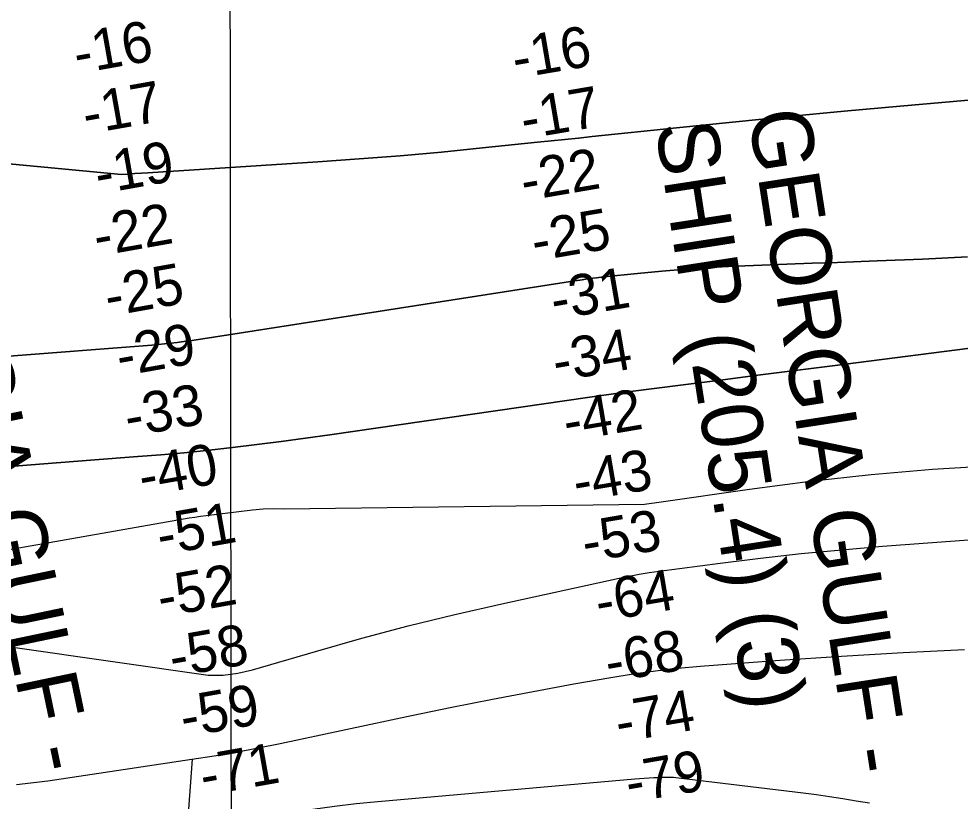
# Model space of a CAD drawing. Extents: x 3297772 to 3335630, y 634068 to 659439.
# Drawn here: x 3327833 to 3329375, y 646115 to 647396 of the extents above; entities that cross this region are included whole.
import ezdxf

# ---------------------------------------------------------------- set-up
doc = ezdxf.new("R2010")
doc.units = 0
for name, color, linetype in [('V-CHAN-NAID', 7, 'Continuous'), ('V-GRID-MAJR', 7, 'Continuous'), ('V-RIVR-RANG', 7, 'Continuous'), ('V-TOPO-DPTH', 7, 'Continuous'), ('V-TOPO-MAJR', 7, 'Continuous'), ('V-TOPO-MINR', 7, 'Continuous')]:
    doc.layers.add(name, color=color, linetype=linetype)

msp = doc.modelspace()

# ---------------------------------------------------------------- linework, layer by layer
at = {"layer": 'V-GRID-MAJR'}
msp.add_spline([(3328190.1, 639473.3), (3328186.2, 642502.1), (3328178.2, 648563.4), (3328170.3, 654624.8), (3328166.3, 657657.4)], degree=3, dxfattribs=at)
at = {"layer": 'V-RIVR-RANG'}
msp.add_line((3328031.8, 645007.1), (3328117.7, 646184), dxfattribs=at)
at = {"layer": 'V-TOPO-DPTH'}
for points in [[(3329623.9, 647283.7), (3329276.7, 647253.1), (3329185.1, 647244.8), (3329093.5, 647236.2), (3329002, 647227.2), (3328910.5, 647217.8), (3328772.3, 647203.4), (3328749.9, 647201), (3328727.6, 647198.7), (3328705.2, 647196.4), (3328682.8, 647194), (3328592.9, 647184.7), (3328525.5, 647178.1), (3328458, 647172), (3328390.5, 647166.7), (3328323, 647162), (3328044.9, 647144.1), (3328034.1, 647143.4), (3328023.2, 647142.7), (3328012.4, 647141.9), (3328001.6, 647141.1), (3327535, 647185.6)], [(3327535, 647185.6), (3328001.6, 647141.1), (3328012.4, 647141.9), (3328023.2, 647142.7), (3328034.1, 647143.4), (3328044.9, 647144.1), (3328323, 647162), (3328390.5, 647166.7), (3328458, 647172), (3328525.5, 647178.1), (3328592.9, 647184.7), (3328682.8, 647194), (3328705.2, 647196.4), (3328727.6, 647198.7), (3328749.9, 647201), (3328772.3, 647203.4), (3328910.5, 647217.8), (3329002, 647227.2), (3329093.5, 647236.2), (3329185.1, 647244.8), (3329276.7, 647253.1), (3329623.9, 647283.7)], [(3329387, 647006.7), (3329313.1, 647002.8), (3329239.1, 646999.7), (3329173.7, 646997.4), (3329132.4, 646995.9), (3329091.1, 646994.4), (3329049.8, 646992.8), (3329008.5, 646991.1), (3329005.4, 646991), (3328965.6, 646988.9), (3328925.9, 646986.4), (3328886.3, 646983.1), (3328846.6, 646979.4), (3328791.2, 646973.6), (3328779.3, 646972.2), (3328767.5, 646970.8), (3328755.6, 646969.1), (3328743.8, 646967.4), (3328134.5, 646872), (3328124.1, 646870.5), (3328113.8, 646869), (3328103.4, 646867.6), (3328093, 646866.2), (3328082.5, 646865), (3328072.1, 646863.9), (3328061.7, 646862.9), (3328051.2, 646862), (3327810.8, 646843.1)], [(3327810.8, 646843.1), (3328051.2, 646862), (3328061.7, 646862.9), (3328072.1, 646863.9), (3328082.5, 646865), (3328093, 646866.2), (3328103.4, 646867.6), (3328113.8, 646869), (3328124.1, 646870.5), (3328134.5, 646872), (3328743.8, 646967.4), (3328755.6, 646969.1), (3328767.5, 646970.8), (3328779.3, 646972.2), (3328791.2, 646973.6), (3328846.6, 646979.4), (3328886.3, 646983.1), (3328925.9, 646986.4), (3328965.6, 646988.9), (3329005.4, 646991), (3329008.5, 646991.1), (3329049.8, 646992.8), (3329091.1, 646994.4), (3329132.4, 646995.9), (3329173.7, 646997.4), (3329239.1, 646999.7), (3329313.1, 647002.8), (3329387, 647006.7)], [(3329692.9, 646895.8), (3329165.7, 646828.2), (3329104.6, 646820.4), (3329043.6, 646812.5), (3328982.6, 646804.7), (3328921.5, 646796.9), (3328830.6, 646785.2), (3328815, 646783.1), (3328799.5, 646781.1), (3328783.9, 646778.9), (3328768.4, 646776.7), (3328342.6, 646715.1), (3328302.8, 646709.5), (3328263, 646704.1), (3328223.1, 646699.1), (3328183.3, 646694.3), (3328178.2, 646693.7), (3328140.8, 646689.5), (3328103.4, 646685.7), (3328065.9, 646682.4), (3328028.4, 646679.3), (3327950.6, 646673.5), (3327874.2, 646667.6), (3327797.9, 646661.5)], [(3327797.9, 646661.5), (3327874.2, 646667.6), (3327950.6, 646673.5), (3328028.4, 646679.3), (3328065.9, 646682.4), (3328103.4, 646685.7), (3328140.8, 646689.5), (3328178.2, 646693.7), (3328183.3, 646694.3), (3328223.1, 646699.1), (3328263, 646704.1), (3328302.8, 646709.5), (3328342.6, 646715.1), (3328768.4, 646776.7), (3328783.9, 646778.9), (3328799.5, 646781.1), (3328815, 646783.1), (3328830.6, 646785.2), (3328921.5, 646796.9), (3328982.6, 646804.7), (3329043.6, 646812.5), (3329104.6, 646820.4), (3329165.7, 646828.2), (3329692.9, 646895.8)]]:
    msp.add_lwpolyline(points, dxfattribs=at)
at = {"layer": 'V-TOPO-MAJR'}
msp.add_lwpolyline([(3327622, 646492.8), (3328103.3, 646577.3), (3328112.5, 646578.9), (3328121.8, 646580.3), (3328131.1, 646581.7), (3328140.4, 646582.9), (3328216.1, 646592.5), (3328233.3, 646594), (3328250.5, 646594.5), (3328267.7, 646593.7), (3328857.7, 646601.4), (3328885, 646605.2), (3329029.6, 646626.2), (3329129.3, 646639.2), (3329229.2, 646650.3), (3329329.3, 646658.6), (3329429.7, 646664.9)], dxfattribs=at)
at = {"layer": 'V-TOPO-MINR'}
for points in [[(3329623.9, 647283.7), (3329276.7, 647253.1), (3329185.1, 647244.8), (3329093.5, 647236.2), (3329002, 647227.2), (3328910.5, 647217.8), (3328772.3, 647203.4), (3328749.9, 647201), (3328727.6, 647198.7), (3328705.2, 647196.4), (3328682.8, 647194), (3328592.9, 647184.7), (3328525.5, 647178.1), (3328458, 647172), (3328390.5, 647166.7), (3328323, 647162), (3328044.9, 647144.1), (3328034.1, 647143.4), (3328023.2, 647142.7), (3328012.4, 647141.9), (3328001.6, 647141.1), (3327535, 647185.6)], [(3329387, 647006.7), (3329313.1, 647002.8), (3329239.1, 646999.7), (3329173.7, 646997.4), (3329132.4, 646995.9), (3329091.1, 646994.4), (3329049.8, 646992.8), (3329008.5, 646991.1), (3329005.4, 646991), (3328965.6, 646988.9), (3328925.9, 646986.4), (3328886.3, 646983.1), (3328846.6, 646979.4), (3328791.2, 646973.6), (3328779.3, 646972.2), (3328767.5, 646970.8), (3328755.6, 646969.1), (3328743.8, 646967.4), (3328134.5, 646872), (3328124.1, 646870.5), (3328113.8, 646869), (3328103.4, 646867.6), (3328093, 646866.2), (3328082.5, 646865), (3328072.1, 646863.9), (3328061.7, 646862.9), (3328051.2, 646862), (3327810.8, 646843.1)], [(3329692.9, 646895.8), (3329165.7, 646828.2), (3329104.6, 646820.4), (3329043.6, 646812.5), (3328982.6, 646804.7), (3328921.5, 646796.9), (3328830.6, 646785.2), (3328815, 646783.1), (3328799.5, 646781.1), (3328783.9, 646778.9), (3328768.4, 646776.7), (3328342.6, 646715.1), (3328302.8, 646709.5), (3328263, 646704.1), (3328223.1, 646699.1), (3328183.3, 646694.3), (3328178.2, 646693.7), (3328140.8, 646689.5), (3328103.4, 646685.7), (3328065.9, 646682.4), (3328028.4, 646679.3), (3327950.6, 646673.5), (3327874.2, 646667.6), (3327797.9, 646661.5)], [(3327666.8, 646389.5), (3328143.5, 646321.8), (3328167.8, 646321.6), (3328192, 646324.7), (3328216, 646330.1), (3328319.3, 646360.5), (3328395, 646381.9), (3328471.1, 646402.3), (3328547.6, 646421), (3328624.3, 646438.5), (3328816.3, 646480.3), (3328832.7, 646483.6), (3328849.1, 646486.7), (3328865.6, 646489.4), (3328882.1, 646491.7), (3328981.6, 646504.9), (3329047.9, 646513), (3329114.4, 646520.5), (3329180.9, 646526.8), (3329247.5, 646532.5), (3329470.5, 646549.4)], [(3329382.1, 646363.2), (3329281.2, 646358.3), (3329180.4, 646352.2), (3329079.6, 646345.3), (3328949.3, 646335.6), (3328912.5, 646332.3), (3328875.8, 646328.3), (3328839.2, 646323.1), (3328802.7, 646317.3), (3328742.1, 646306.6), (3328675.5, 646294.5), (3328609, 646281.9), (3328542.5, 646268.6), (3328476.2, 646254.9), (3328261.6, 646209.3), (3328225.5, 646202), (3328189.3, 646195.1), (3328153.1, 646188.9), (3328116.7, 646183.2), (3327881, 646148), (3327829.5, 646142.2)], [(3328857.5, 646152.4), (3328849.8, 646151.9), (3328842.1, 646151.2), (3328421.4, 646114.3), (3328385.8, 646110.7), (3328350.3, 646106.5), (3328314.9, 646101.4), (3328279.5, 646095.6), (3328222.6, 646085.6), (3328215.8, 646084.3), (3328209, 646082.9), (3328202.3, 646081.3), (3328195.6, 646079.5), (3328146.4, 646066), (3328115.1, 646057.4), (3328083.8, 646049), (3328052.5, 646040.6), (3328021.1, 646032.4), (3327661, 645938.9)], [(3329226.1, 646111.7), (3329204.4, 646115.5), (3329182.8, 646119.1), (3329161.1, 646122.5), (3329139.3, 646125.5), (3329117.6, 646128.3), (3328913.5, 646153), (3328909.4, 646153.4), (3328905.2, 646153.8), (3328901, 646154), (3328896.9, 646154.1), (3328892.7, 646154.1), (3328888.5, 646154), (3328884.3, 646153.9), (3328880.1, 646153.7), (3328873, 646153.4), (3328865.3, 646152.9), (3328857.5, 646152.4)]]:
    msp.add_lwpolyline(points, dxfattribs=at)

# ---------------------------------------------------------------- texts
at = {"layer": 'V-CHAN-NAID'}
for s, rotation, p in [('GEORGIA GULF -', 281.7934, (3327635.8, 647233)), ('GEORGIA GULF -', 278.7701, (3329027.5, 647241.6)), ('SHIP (205.4) (3)', 278.7701, (3328875.3, 647222.1))]:
    msp.add_text(s, height=100, rotation=rotation, dxfattribs=at).set_placement(p)
at = {"layer": 'V-RIVR-RANG'}
for s, rotation, p in [('-16', 10.0854, (3327929.1, 647305.8)), ('-16', 9.7149, (3328646.8, 647298)), ('-17', 10.0854, (3327943.8, 647206.8)), ('-17', 9.7149, (3328660.9, 647198.9)), ('-19', 10.0854, (3327963.9, 647108.8)), ('-22', 9.7149, (3328660.9, 647097.5)), ('-22', 10.0854, (3327961.7, 647006.9)), ('-25', 9.7149, (3328678.5, 646999)), ('-25', 10.0854, (3327980, 646908.5)), ('-31', 9.7149, (3328710, 646903)), ('-29', 10.0854, (3327999.1, 646810.4)), ('-34', 9.7149, (3328713.1, 646802)), ('-33', 10.0854, (3328012.5, 646711.2)), ('-42', 9.7149, (3328730.5, 646703.6)), ('-40', 10.0854, (3328035.7, 646613.7)), ('-43', 9.7149, (3328746.6, 646604.9)), ('-51', 10.0854, (3328065.4, 646517.5)), ('-53', 9.7149, (3328761.2, 646505.9)), ('-52', 10.0854, (3328066.3, 646416.1)), ('-64', 9.7149, (3328783.2, 646408.2)), ('-58', 10.0854, (3328085.7, 646317.9)), ('-68', 9.7149, (3328799.1, 646309.5)), ('-59', 10.0854, (3328103.7, 646219.6)), ('-74', 9.7149, (3328816, 646210.9)), ('-71', 10.0854, (3328136.1, 646123.7)), ('-79', 9.7149, (3328832.6, 646112.3))]:
    msp.add_text(s, height=67, rotation=rotation, dxfattribs=at).set_placement(p)

doc.saveas('drawing.dxf')
